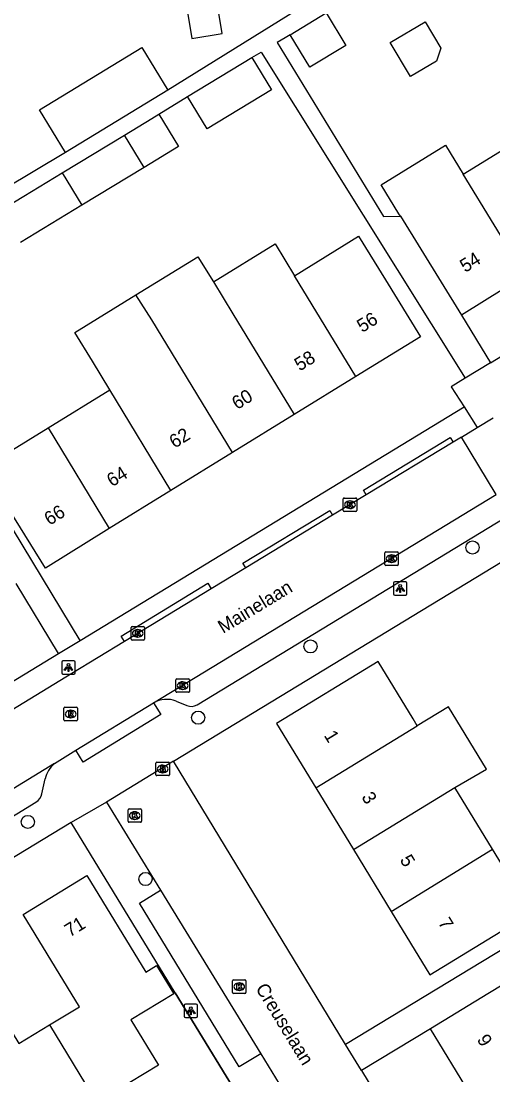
# Model space of a CAD drawing. Extents: x 157767 to 159171, y 387842 to 389425.
# Drawn here: x 158295.2 to 158330.3, y 388345 to 388423.6 of the extents above; entities that cross this region are included whole.
import ezdxf

# ---------------------------------------------------------------- set-up
doc = ezdxf.new("R2010")
doc.units = 0
for name, color, linetype in [('IMGEO_Boom', 7, 'Continuous'), ('IMGEO_Brandkraan', 7, 'Continuous'), ('IMGEO_Kolk', 7, 'Continuous'), ('IMGEO_Lichtpunt', 7, 'Continuous'), ('IMGEO_Muur', 7, 'Continuous'), ('IMGEO_Openbare_ruimte_label', 7, 'Continuous'), ('IMGEO_Pand', 7, 'Continuous'), ('IMGEO_Pand_nummerreeks', 7, 'Continuous'), ('IMGEO_Rijbaan_lokaal_open', 7, 'Continuous'), ('IMGEO_Rioolput', 7, 'Continuous'), ('IMGEO_Voetpad_open', 7, 'Continuous')]:
    doc.layers.add(name, color=color, linetype=linetype)

msp = doc.modelspace()

# ---------------------------------------------------------------- linework, layer by layer
at = {"layer": 'IMGEO_Boom'}
for centre in [(158328.82, 388384.298), (158316.744, 388376.916), (158308.367, 388371.604), (158295.663, 388363.826), (158304.439, 388359.565)]:
    msp.add_circle(centre, 0.489, dxfattribs=at)
at = {"layer": 'IMGEO_Brandkraan'}
for p, q in [((158305.218, 388367.35), (158305.218, 388368.202)), ((158305.293, 388368.276), (158306.145, 388368.276)), ((158305.706, 388368.056), (158305.731, 388368.056)), ((158306.219, 388368.202), (158306.219, 388367.35)), ((158306.145, 388367.276), (158305.293, 388367.276)), ((158305.729, 388367.496), (158305.704, 388367.496))]:
    msp.add_line(p, q, dxfattribs=at)
for points in [[(158305.218, 388367.35), (158305.218, 388368.202)], [(158305.293, 388368.276), (158306.145, 388368.276)], [(158305.566, 388367.976), (158305.566, 388367.576), (158305.779, 388367.576)], [(158305.797, 388367.976), (158305.566, 388367.976)], [(158305.745, 388367.895), (158305.691, 388367.895), (158305.691, 388367.819)], [(158306.219, 388368.202), (158306.219, 388367.35)], [(158306.145, 388367.276), (158305.293, 388367.276)], [(158305.691, 388367.819), (158305.744, 388367.819)], [(158305.753, 388367.743), (158305.691, 388367.743), (158305.691, 388367.662)], [(158305.691, 388367.662), (158305.753, 388367.662)]]:
    msp.add_lwpolyline(points, dxfattribs=at)
for centre, radius, start, end in [((158305.295, 388368.2), 0.0765, 91.55205, 178.44795), ((158305.295, 388368.2), 0.0765, 91.55205, 178.44795), ((158305.746, 388367.857), 0.0379, 267.82845, 90.93552), ((158305.801, 388367.831), 0.145, 59.4692, 91.53667), ((158305.826, 388367.878), 0.0922, 285.51372, 58.15012), ((158306.143, 388368.2), 0.0765, 1.55205, 88.44795), ((158306.143, 388368.2), 0.0765, 1.55205, 88.44795), ((158305.295, 388367.352), 0.0765, 181.55205, 268.44795), ((158305.295, 388367.352), 0.0765, 181.55205, 268.44795), ((158305.754, 388367.702), 0.0404, 269.87594, 90.50774), ((158305.785, 388367.827), 0.251, 268.66757, 293.53466), ((158305.831, 388367.686), 0.105, 301.31148, 78.98903), ((158306.143, 388367.352), 0.0765, 271.55205, 358.44795), ((158306.143, 388367.352), 0.0765, 271.55205, 358.44795)]:
    msp.add_arc(centre, radius, start, end, dxfattribs=at)
for centre, major_axis, ratio, start_param, end_param in [((158305.705, 388367.776), (-0.387, 0.002), 0.722429, 4.712389, 7.853982), ((158305.73, 388367.776), (-0.39, 0.002), 0.717154, 1.570796, 4.712389)]:
    msp.add_ellipse(centre, major_axis=major_axis, ratio=ratio, start_param=start_param, end_param=end_param, dxfattribs=at)
at = {"layer": 'IMGEO_Kolk'}
for p, q in [((158319.183, 388387.061), (158319.183, 388387.913)), ((158319.258, 388387.987), (158320.11, 388387.987)), ((158319.671, 388387.767), (158319.696, 388387.767)), ((158320.184, 388387.913), (158320.184, 388387.061)), ((158320.11, 388386.987), (158319.258, 388386.987)), ((158319.694, 388387.207), (158319.669, 388387.207)), ((158322.287, 388383.036), (158322.287, 388383.888)), ((158322.362, 388383.962), (158323.214, 388383.962)), ((158322.775, 388383.742), (158322.8, 388383.742)), ((158323.288, 388383.888), (158323.288, 388383.036)), ((158323.214, 388382.962), (158322.362, 388382.962)), ((158322.798, 388383.182), (158322.773, 388383.182)), ((158303.361, 388377.464), (158303.361, 388378.316)), ((158303.436, 388378.39), (158304.288, 388378.39)), ((158303.849, 388378.17), (158303.874, 388378.17)), ((158304.362, 388378.316), (158304.362, 388377.464)), ((158304.288, 388377.39), (158303.436, 388377.39)), ((158303.872, 388377.61), (158303.847, 388377.61)), ((158306.712, 388373.566), (158306.712, 388374.418)), ((158306.787, 388374.492), (158307.639, 388374.492)), ((158307.2, 388374.272), (158307.225, 388374.272)), ((158307.713, 388374.418), (158307.713, 388373.566)), ((158307.639, 388373.492), (158306.787, 388373.492)), ((158307.223, 388373.712), (158307.198, 388373.712)), ((158303.212, 388364.796), (158304.064, 388364.796)), ((158303.137, 388363.87), (158303.137, 388364.722)), ((158303.648, 388364.016), (158303.623, 388364.016)), ((158303.625, 388364.576), (158303.65, 388364.576)), ((158304.138, 388364.722), (158304.138, 388363.87)), ((158304.064, 388363.796), (158303.212, 388363.796)), ((158310.93, 388351.11), (158310.93, 388351.962)), ((158311.005, 388352.036), (158311.857, 388352.036)), ((158311.418, 388351.816), (158311.443, 388351.816)), ((158311.931, 388351.962), (158311.931, 388351.11)), ((158311.857, 388351.036), (158311.005, 388351.036)), ((158311.441, 388351.256), (158311.416, 388351.256))]:
    msp.add_line(p, q, dxfattribs=at)
for points in [[(158319.183, 388387.061), (158319.183, 388387.913)], [(158319.258, 388387.987), (158320.11, 388387.987)], [(158319.504, 388387.687), (158319.627, 388387.687), (158319.627, 388387.536), (158319.757, 388387.687), (158319.921, 388387.687), (158319.775, 388387.536), (158319.928, 388387.287), (158319.776, 388387.287), (158319.691, 388387.451), (158319.627, 388387.384), (158319.627, 388387.287), (158319.504, 388387.287), (158319.504, 388387.687)], [(158320.184, 388387.913), (158320.184, 388387.061)], [(158320.11, 388386.987), (158319.258, 388386.987)], [(158322.287, 388383.036), (158322.287, 388383.888)], [(158322.362, 388383.962), (158323.214, 388383.962)], [(158322.608, 388383.662), (158322.731, 388383.662), (158322.731, 388383.511), (158322.861, 388383.662), (158323.025, 388383.662), (158322.879, 388383.511), (158323.032, 388383.262), (158322.88, 388383.262), (158322.795, 388383.426), (158322.731, 388383.359), (158322.731, 388383.262), (158322.608, 388383.262), (158322.608, 388383.662)], [(158323.288, 388383.888), (158323.288, 388383.036)], [(158323.214, 388382.962), (158322.362, 388382.962)], [(158303.361, 388377.464), (158303.361, 388378.316)], [(158303.436, 388378.39), (158304.288, 388378.39)], [(158304.362, 388378.316), (158304.362, 388377.464)], [(158304.288, 388377.39), (158303.436, 388377.39)], [(158303.682, 388378.09), (158303.805, 388378.09), (158303.805, 388377.939), (158303.935, 388378.09), (158304.099, 388378.09), (158303.953, 388377.939), (158304.106, 388377.69), (158303.954, 388377.69), (158303.869, 388377.854), (158303.805, 388377.787), (158303.805, 388377.69), (158303.682, 388377.69), (158303.682, 388378.09)], [(158306.712, 388373.566), (158306.712, 388374.418)], [(158306.787, 388374.492), (158307.639, 388374.492)], [(158307.033, 388374.192), (158307.156, 388374.192), (158307.156, 388374.041), (158307.286, 388374.192), (158307.45, 388374.192), (158307.304, 388374.041), (158307.457, 388373.792), (158307.305, 388373.792), (158307.22, 388373.956), (158307.156, 388373.889), (158307.156, 388373.792), (158307.033, 388373.792), (158307.033, 388374.192)], [(158307.713, 388374.418), (158307.713, 388373.566)], [(158307.639, 388373.492), (158306.787, 388373.492)], [(158303.212, 388364.796), (158304.064, 388364.796)], [(158303.137, 388363.87), (158303.137, 388364.722)], [(158303.458, 388364.496), (158303.581, 388364.496), (158303.581, 388364.345), (158303.711, 388364.496), (158303.875, 388364.496), (158303.729, 388364.345), (158303.882, 388364.096), (158303.73, 388364.096), (158303.645, 388364.26), (158303.581, 388364.193), (158303.581, 388364.096), (158303.458, 388364.096), (158303.458, 388364.496)], [(158304.138, 388364.722), (158304.138, 388363.87)], [(158304.064, 388363.796), (158303.212, 388363.796)], [(158310.93, 388351.11), (158310.93, 388351.962)], [(158311.005, 388352.036), (158311.857, 388352.036)], [(158311.251, 388351.736), (158311.374, 388351.736), (158311.374, 388351.585), (158311.504, 388351.736), (158311.668, 388351.736), (158311.522, 388351.585), (158311.675, 388351.336), (158311.523, 388351.336), (158311.438, 388351.5), (158311.374, 388351.433), (158311.374, 388351.336), (158311.251, 388351.336), (158311.251, 388351.736)], [(158311.931, 388351.962), (158311.931, 388351.11)], [(158311.857, 388351.036), (158311.005, 388351.036)]]:
    msp.add_lwpolyline(points, dxfattribs=at)
for centre, start, end in [((158319.26, 388387.911), 91.55205, 178.44795), ((158319.26, 388387.911), 91.55205, 178.44795), ((158320.108, 388387.911), 1.55205, 88.44795), ((158320.108, 388387.911), 1.55205, 88.44795), ((158319.26, 388387.063), 181.55205, 268.44795), ((158319.26, 388387.063), 181.55205, 268.44795), ((158320.108, 388387.063), 271.55205, 358.44795), ((158320.108, 388387.063), 271.55205, 358.44795), ((158322.364, 388383.886), 91.55205, 178.44795), ((158322.364, 388383.886), 91.55205, 178.44795), ((158323.212, 388383.886), 1.55205, 88.44795), ((158323.212, 388383.886), 1.55205, 88.44795), ((158322.364, 388383.038), 181.55205, 268.44795), ((158322.364, 388383.038), 181.55205, 268.44795), ((158323.212, 388383.038), 271.55205, 358.44795), ((158323.212, 388383.038), 271.55205, 358.44795), ((158303.438, 388378.314), 91.55205, 178.44795), ((158303.438, 388378.314), 91.55205, 178.44795), ((158304.286, 388378.314), 1.55205, 88.44795), ((158304.286, 388378.314), 1.55205, 88.44795), ((158303.438, 388377.466), 181.55205, 268.44795), ((158303.438, 388377.466), 181.55205, 268.44795), ((158304.286, 388377.466), 271.55205, 358.44795), ((158304.286, 388377.466), 271.55205, 358.44795), ((158306.789, 388374.416), 91.55205, 178.44795), ((158306.789, 388374.416), 91.55205, 178.44795), ((158307.637, 388374.416), 1.55205, 88.44795), ((158307.637, 388374.416), 1.55205, 88.44795), ((158306.789, 388373.568), 181.55205, 268.44795), ((158306.789, 388373.568), 181.55205, 268.44795), ((158307.637, 388373.568), 271.55205, 358.44795), ((158307.637, 388373.568), 271.55205, 358.44795), ((158303.214, 388364.72), 91.55205, 178.44795), ((158303.214, 388364.72), 91.55205, 178.44795), ((158304.062, 388364.72), 1.55205, 88.44795), ((158304.062, 388364.72), 1.55205, 88.44795), ((158303.214, 388363.872), 181.55205, 268.44795), ((158303.214, 388363.872), 181.55205, 268.44795), ((158304.062, 388363.872), 271.55205, 358.44795), ((158304.062, 388363.872), 271.55205, 358.44795), ((158311.007, 388351.96), 91.55205, 178.44795), ((158311.007, 388351.96), 91.55205, 178.44795), ((158311.855, 388351.96), 1.55205, 88.44795), ((158311.855, 388351.96), 1.55205, 88.44795), ((158311.007, 388351.112), 181.55205, 268.44795), ((158311.007, 388351.112), 181.55205, 268.44795), ((158311.855, 388351.112), 271.55205, 358.44795), ((158311.855, 388351.112), 271.55205, 358.44795)]:
    msp.add_arc(centre, 0.0765, start, end, dxfattribs=at)
for centre, major_axis, ratio, start_param, end_param in [((158319.67, 388387.487), (-0.387, 0.002), 0.722429, 4.712389, 7.853982), ((158319.695, 388387.487), (-0.39, 0.002), 0.717154, 1.570796, 4.712389), ((158322.774, 388383.462), (-0.387, 0.002), 0.722429, 4.712389, 7.853982), ((158322.799, 388383.462), (-0.39, 0.002), 0.717154, 1.570796, 4.712389), ((158303.848, 388377.89), (-0.387, 0.002), 0.722429, 4.712389, 7.853982), ((158303.873, 388377.89), (-0.39, 0.002), 0.717154, 1.570796, 4.712389), ((158307.199, 388373.992), (-0.387, 0.002), 0.722429, 4.712389, 7.853982), ((158307.224, 388373.992), (-0.39, 0.002), 0.717154, 1.570796, 4.712389), ((158303.624, 388364.296), (-0.387, 0.002), 0.722429, 4.712389, 7.853982), ((158303.649, 388364.296), (-0.39, 0.002), 0.717154, 1.570796, 4.712389), ((158311.417, 388351.536), (-0.387, 0.002), 0.722429, 4.712389, 7.853982), ((158311.442, 388351.536), (-0.39, 0.002), 0.717154, 1.570796, 4.712389)]:
    msp.add_ellipse(centre, major_axis=major_axis, ratio=ratio, start_param=start_param, end_param=end_param, dxfattribs=at)
at = {"layer": 'IMGEO_Lichtpunt'}
for p, q in [((158322.936, 388381.645), (158322.936, 388380.838)), ((158322.936, 388381.645), (158322.936, 388380.838)), ((158323.838, 388381.74), (158323.03, 388381.74)), ((158323.838, 388381.74), (158323.03, 388381.74)), ((158323.932, 388380.838), (158323.932, 388381.645)), ((158323.932, 388380.838), (158323.932, 388381.645)), ((158323.03, 388380.744), (158323.838, 388380.744)), ((158323.03, 388380.744), (158323.838, 388380.744)), ((158298.192, 388375.745), (158298.192, 388374.938)), ((158298.192, 388375.745), (158298.192, 388374.938)), ((158299.094, 388375.84), (158298.286, 388375.84)), ((158299.094, 388375.84), (158298.286, 388375.84)), ((158299.188, 388374.938), (158299.188, 388375.745)), ((158299.188, 388374.938), (158299.188, 388375.745)), ((158298.286, 388374.844), (158299.094, 388374.844)), ((158298.286, 388374.844), (158299.094, 388374.844)), ((158307.321, 388350.139), (158307.321, 388349.332)), ((158307.321, 388350.139), (158307.321, 388349.332)), ((158308.223, 388350.234), (158307.415, 388350.234)), ((158308.223, 388350.234), (158307.415, 388350.234)), ((158308.317, 388349.332), (158308.317, 388350.139)), ((158308.317, 388349.332), (158308.317, 388350.139)), ((158307.415, 388349.238), (158308.223, 388349.238)), ((158307.415, 388349.238), (158308.223, 388349.238))]:
    msp.add_line(p, q, dxfattribs=at)
for points in [[(158323.31, 388381.309), (158323.349, 388381.281), (158323.161, 388381.019), (158323.123, 388381.046), (158323.31, 388381.309)], [(158323.412, 388381.261), (158323.459, 388381.261), (158323.459, 388380.939), (158323.412, 388380.939), (158323.412, 388381.261)], [(158323.522, 388381.281), (158323.56, 388381.308), (158323.747, 388381.046), (158323.708, 388381.018), (158323.522, 388381.281)], [(158298.566, 388375.409), (158298.605, 388375.381), (158298.417, 388375.119), (158298.379, 388375.146), (158298.566, 388375.409)], [(158298.668, 388375.361), (158298.715, 388375.361), (158298.715, 388375.039), (158298.668, 388375.039), (158298.668, 388375.361)], [(158298.778, 388375.381), (158298.816, 388375.408), (158299.003, 388375.146), (158298.964, 388375.118), (158298.778, 388375.381)], [(158307.695, 388349.803), (158307.734, 388349.775), (158307.546, 388349.513), (158307.508, 388349.54), (158307.695, 388349.803)], [(158307.907, 388349.775), (158307.945, 388349.802), (158308.132, 388349.54), (158308.093, 388349.512), (158307.907, 388349.775)], [(158307.797, 388349.755), (158307.844, 388349.755), (158307.844, 388349.433), (158307.797, 388349.433), (158307.797, 388349.755)]]:
    msp.add_lwpolyline(points, dxfattribs=at)
for centre in [(158323.435, 388381.443), (158298.691, 388375.543), (158307.82, 388349.937)]:
    msp.add_circle(centre, 0.0994, dxfattribs=at)
for centre, start, end in [((158323.03, 388381.645), 90, 180), ((158323.03, 388381.645), 90, 180), ((158323.838, 388381.645), 0, 90), ((158323.838, 388381.645), 0, 90), ((158323.03, 388380.838), 180, 270), ((158323.03, 388380.838), 180, 270), ((158323.838, 388380.838), 270, 0), ((158323.838, 388380.838), 270, 360), ((158298.286, 388375.745), 90, 180), ((158298.286, 388375.745), 90, 180), ((158299.094, 388375.745), 0, 90), ((158299.094, 388375.745), 0, 90), ((158298.286, 388374.938), 180, 270), ((158298.286, 388374.938), 180, 270), ((158299.094, 388374.938), 270, 0), ((158299.094, 388374.938), 270, 360), ((158307.415, 388350.139), 90, 180), ((158307.415, 388350.139), 90, 180), ((158308.223, 388350.139), 0, 90), ((158308.223, 388350.139), 0, 90), ((158307.415, 388349.332), 180, 270), ((158307.415, 388349.332), 180, 270), ((158308.223, 388349.332), 270, 0), ((158308.223, 388349.332), 270, 360)]:
    msp.add_arc(centre, 0.0946, start, end, dxfattribs=at)
at = {"layer": 'IMGEO_Muur'}
msp.add_lwpolyline([(158306.661, 388351.075), (158312.502, 388341.518)], dxfattribs=at)
at = {"layer": 'IMGEO_Pand'}
for points in [[(158307.428, 388425.158), (158307.905, 388422.269), (158310.16, 388422.641), (158309.683, 388425.53), (158307.428, 388425.158)], [(158317.897, 388424.166), (158319.367, 388421.749), (158316.69, 388420.121), (158315.22, 388422.537)], [(158315.22, 388422.537), (158317.897, 388424.166)], [(158326.449, 388421.549), (158326.128, 388420.574), (158324.202, 388419.428), (158322.692, 388421.967), (158325.283, 388423.509), (158326.449, 388421.549)], [(158298.48, 388413.756), (158296.533, 388416.95), (158304.157, 388421.599), (158306.105, 388418.404)], [(158307.579, 388417.929), (158312.361, 388420.838)], [(158312.361, 388420.838), (158313.828, 388418.427), (158309.046, 388415.517), (158307.579, 388417.929)], [(158306.105, 388418.404), (158298.48, 388413.756)], [(158302.87, 388415.063), (158304.91, 388416.304), (158305.435, 388416.624)], [(158305.435, 388416.624), (158306.902, 388414.213), (158304.334, 388412.65)], [(158298.232, 388412.241), (158302.87, 388415.063)], [(158304.334, 388412.65), (158302.87, 388415.063)], [(158323.444, 388409.006), (158323.336, 388409.181), (158322.004, 388411.34), (158326.802, 388414.299), (158328.125, 388412.135)], [(158328.125, 388412.135), (158332.775, 388415.004), (158333.85, 388413.229)], [(158293.644, 388409.45), (158298.232, 388412.241)], [(158298.232, 388412.241), (158299.699, 388409.83)], [(158304.334, 388412.65), (158299.699, 388409.83)], [(158332.747, 388404.572), (158328.125, 388412.135)], [(158299.699, 388409.83), (158295.108, 388407.037)], [(158323.444, 388409.006), (158327.989, 388401.637)], [(158315.558, 388404.564), (158320.33, 388407.508), (158322.326, 388404.273), (158324.951, 388400.017), (158320.124, 388397.04)], [(158309.499, 388404.1), (158314.095, 388406.935), (158315.558, 388404.564)], [(158303.718, 388403.136), (158308.336, 388405.985), (158309.499, 388404.1)], [(158309.499, 388404.1), (158310.962, 388401.729), (158315.528, 388394.205)], [(158320.124, 388397.04), (158315.558, 388404.564)], [(158332.747, 388404.572), (158327.989, 388401.637)], [(158301.77, 388396.06), (158300.475, 388398.196), (158299.178, 388400.335), (158303.718, 388403.136)], [(158310.932, 388391.37), (158304.908, 388401.267), (158303.718, 388403.136)], [(158320.124, 388397.04), (158315.528, 388394.205)], [(158297.171, 388393.223), (158301.77, 388396.06)], [(158306.337, 388388.535), (158301.77, 388396.06)], [(158315.528, 388394.205), (158310.932, 388391.37)], [(158301.741, 388385.7), (158296.974, 388382.76), (158294.349, 388387.016), (158292.353, 388390.251), (158297.171, 388393.223)], [(158297.171, 388393.223), (158301.741, 388385.7)], [(158310.932, 388391.37), (158306.337, 388388.535)], [(158306.337, 388388.535), (158301.741, 388385.7)], [(158324.702, 388371), (158324.386, 388371.519), (158321.784, 388375.788), (158314.215, 388371.175), (158317.14, 388366.376)], [(158327.51, 388366.394), (158329.855, 388367.762), (158327.035, 388372.415), (158324.702, 388371)], [(158317.14, 388366.376), (158324.702, 388371)], [(158317.14, 388366.376), (158319.946, 388361.772)], [(158319.946, 388361.772), (158327.51, 388366.394)], [(158330.32, 388361.784), (158327.51, 388366.394)], [(158319.946, 388361.772), (158322.766, 388357.145)], [(158322.766, 388357.145), (158330.32, 388361.784)], [(158322.766, 388357.145), (158325.645, 388352.421), (158329.915, 388355.024), (158333.214, 388357.035), (158330.32, 388361.784)], [(158297.286, 388348.689), (158299.505, 388350.041), (158295.312, 388356.923), (158300.069, 388359.821), (158304.457, 388352.62), (158305.256, 388353.106), (158306.539, 388351), (158303.348, 388349.056), (158305.401, 388345.685), (158301.132, 388343.084), (158300.798, 388342.88)], [(158286.267, 388351.431), (158290.802, 388354.194), (158295.004, 388347.298), (158297.286, 388348.689)], [(158333.284, 388353.028), (158329.952, 388350.997), (158325.682, 388348.394)], [(158297.286, 388348.689), (158300.798, 388342.88)], [(158328.599, 388343.609), (158325.682, 388348.394)]]:
    msp.add_lwpolyline(points, dxfattribs=at)
at = {"layer": 'IMGEO_Rijbaan_lokaal_open'}
for points in [[(158329.157, 388393.234), (158330.365, 388393.967)], [(158327.989, 388392.525), (158329.157, 388393.234)], [(158327.989, 388392.525), (158327.38, 388392.156)], [(158330.584, 388388.257), (158327.989, 388392.525)], [(158327.38, 388392.156), (158320.903, 388388.225)], [(158305.037, 388372.714), (158330.584, 388388.257)], [(158320.903, 388388.225), (158318.388, 388386.699)], [(158318.388, 388386.699), (158311.91, 388382.769)], [(158311.91, 388382.769), (158309.346, 388381.213)], [(158309.346, 388381.213), (158302.862, 388377.279)], [(158302.862, 388377.279), (158298.95, 388374.905), (158274.895, 388360.208)], [(158299.247, 388369.17), (158305.037, 388372.714)], [(158305.037, 388372.714), (158305.58, 388371.827), (158299.79, 388368.283), (158299.247, 388369.17)], [(158297.649, 388368.181), (158299.247, 388369.17)], [(158297.649, 388368.181), (158267.507, 388349.713)], [(158306.538, 388368.361), (158301.543, 388365.303)], [(158319.356, 388347.221), (158306.538, 388368.361)], [(158301.543, 388365.303), (158305.556, 388358.744)], [(158305.556, 388358.744), (158313.03, 388346.527)], [(158320.536, 388345.274), (158319.356, 388347.221)], [(158313.03, 388346.527), (158319.326, 388336.236)], [(158320.536, 388345.274), (158336.567, 388318.836)]]:
    msp.add_lwpolyline(points, dxfattribs=at)
at = {"layer": 'IMGEO_Rioolput'}
for p, q in [((158298.359, 388371.448), (158298.359, 388372.3)), ((158298.434, 388372.374), (158299.286, 388372.374)), ((158298.847, 388372.154), (158298.872, 388372.154)), ((158299.36, 388372.3), (158299.36, 388371.448)), ((158299.286, 388371.374), (158298.434, 388371.374)), ((158298.87, 388371.594), (158298.845, 388371.594))]:
    msp.add_line(p, q, dxfattribs=at)
for points in [[(158298.359, 388371.448), (158298.359, 388372.3)], [(158298.434, 388372.374), (158299.286, 388372.374)], [(158298.948, 388372.072), (158298.696, 388372.074), (158298.696, 388371.674)], [(158298.696, 388371.674), (158298.82, 388371.674), (158298.82, 388371.836), (158298.831, 388371.836)], [(158298.874, 388371.993), (158298.82, 388371.993), (158298.82, 388371.912)], [(158298.82, 388371.912), (158298.872, 388371.912)], [(158299.36, 388372.3), (158299.36, 388371.448)], [(158299.286, 388371.374), (158298.434, 388371.374)], [(158298.878, 388371.807), (158298.949, 388371.674), (158299.089, 388371.674), (158299.024, 388371.8)]]:
    msp.add_lwpolyline(points, dxfattribs=at)
for centre, radius, start, end in [((158298.436, 388372.298), 0.0765, 91.55205, 178.44795), ((158298.436, 388372.298), 0.0765, 91.55205, 178.44795), ((158298.83, 388371.783), 0.0533, 26.02933, 88.69889), ((158298.856, 388372.101), 0.19, 274.7715, 282.96867), ((158298.88, 388371.897), 0.0964, 77.00612, 93.18647), ((158298.894, 388371.954), 0.0378, 276.66336, 79.67722), ((158298.947, 388371.962), 0.109, 350.36119, 89.41601), ((158298.945, 388371.962), 0.112, 277.58423, 350.98172), ((158298.929, 388371.747), 0.108, 29.51342, 73.79051), ((158299.284, 388372.298), 0.0765, 1.55205, 88.44795), ((158299.284, 388372.298), 0.0765, 1.55205, 88.44795), ((158298.436, 388371.45), 0.0765, 181.55205, 268.44795), ((158298.436, 388371.45), 0.0765, 181.55205, 268.44795), ((158299.284, 388371.45), 0.0765, 271.55205, 358.44795), ((158299.284, 388371.45), 0.0765, 271.55205, 358.44795)]:
    msp.add_arc(centre, radius, start, end, dxfattribs=at)
for centre, major_axis, ratio, start_param, end_param in [((158298.846, 388371.874), (-0.387, 0.002), 0.722429, 4.712389, 7.853982), ((158298.871, 388371.874), (-0.39, 0.002), 0.717154, 1.570796, 4.712389)]:
    msp.add_ellipse(centre, major_axis=major_axis, ratio=ratio, start_param=start_param, end_param=end_param, dxfattribs=at)
at = {"layer": 'IMGEO_Voetpad_open'}
for points in [[(158344.271, 388442.128), (158334.852, 388436.275), (158306.105, 388418.404)], [(158330.164, 388398.079), (158365.133, 388419.457), (158376.429, 388426.363), (158387.122, 388432.9)], [(158315.22, 388422.537), (158314.851, 388422.31), (158314.265, 388421.955), (158322.189, 388408.993), (158323.444, 388409.006)], [(158312.361, 388420.838), (158313.075, 388421.234), (158328.27, 388396.921)], [(158305.435, 388416.624), (158307.579, 388417.929)], [(158298.48, 388413.756), (158266.938, 388394.918)], [(158299.56, 388377.363), (158283.749, 388403.483), (158291.086, 388407.894)], [(158327.989, 388401.637), (158330.164, 388398.079)], [(158308.283, 388372.565), (158351.097, 388398.592)], [(158330.164, 388398.079), (158328.27, 388396.921)], [(158328.27, 388396.921), (158327.234, 388396.288), (158328.188, 388394.791)], [(158299.56, 388377.363), (158328.188, 388394.791)], [(158328.188, 388394.791), (158329.157, 388393.234)], [(158320.903, 388388.225), (158320.701, 388388.584), (158327.151, 388392.511), (158327.38, 388392.156)], [(158311.91, 388382.769), (158311.699, 388383.118), (158318.183, 388387.063), (158318.388, 388386.699)], [(158306.538, 388368.361), (158332.993, 388384.438)], [(158297.964, 388376.391), (158294.787, 388381.61)], [(158302.862, 388377.279), (158302.616, 388377.682), (158309.091, 388381.631), (158309.346, 388381.213)], [(158297.964, 388376.391), (158299.56, 388377.363)], [(158222.397, 388373.231), (158224.063, 388370.135), (158264.935, 388356.284), (158297.964, 388376.391)], [(158306.723, 388372.832), (158307.521, 388372.505)], [(158296.719, 388365.928), (158296.955, 388367.044)], [(158291.986, 388362.684), (158296.27, 388365.293)], [(158301.543, 388365.303), (158298.895, 388363.783)], [(158298.895, 388363.783), (158266.215, 388343.931), (158215.655, 388360.952)], [(158312.755, 388341.098), (158312.502, 388341.518), (158306.661, 388351.075), (158298.895, 388363.783)], [(158343.197, 388361.676), (158319.356, 388347.221)], [(158313.03, 388346.527), (158311.426, 388345.565), (158303.994, 388357.753), (158305.556, 388358.744)], [(158325.682, 388348.394), (158320.536, 388345.274)]]:
    msp.add_lwpolyline(points, dxfattribs=at)
for centre, radius, start, end in [((158306.004, 388370.998), 1.97, 68.60336, 119.40363), ((158307.843, 388373.287), 0.846, 247.63956, 301.36482), ((158298.953, 388366.605), 2.046, 129.60455, 167.59748), ((158295.759, 388366.131), 0.981, 301.39296, 348.0798)]:
    msp.add_arc(centre, radius, start, end, dxfattribs=at)

# ---------------------------------------------------------------- texts
at = {"layer": 'IMGEO_Openbare_ruimte_label'}
for s, rotation, p in [('Mainelaan', 31.33721, (158310.224, 388377.848)), ('Creuselaan', 301.46487, (158312.614, 388351.41))]:
    msp.add_text(s, height=1, rotation=rotation, dxfattribs=at).set_placement(p)
at = {"layer": 'IMGEO_Pand_nummerreeks'}
for s, rotation, p in [('54', 31.66738, (158328.27, 388404.771)), ('56', 31.66745, (158320.593, 388400.29)), ('58', 31.66745, (158315.933, 388397.416)), ('60', 31.66738, (158311.27, 388394.54)), ('62', 31.66745, (158306.603, 388391.661)), ('64', 31.66745, (158301.942, 388388.785)), ('66', 31.66745, (158297.279, 388385.909)), ('1', 301.36105, (158317.712, 388370.28)), ('3', 301.36105, (158320.51, 388365.688)), ('5', 301.36105, (158323.367, 388361)), ('71', 31.35009, (158298.788, 388355.199)), ('7', 301.36105, (158326.225, 388356.311)), ('9', 301.36432, (158329.115, 388347.603))]:
    msp.add_text(s, height=1, rotation=rotation, dxfattribs=at).set_placement(p)

doc.saveas('drawing.dxf')
